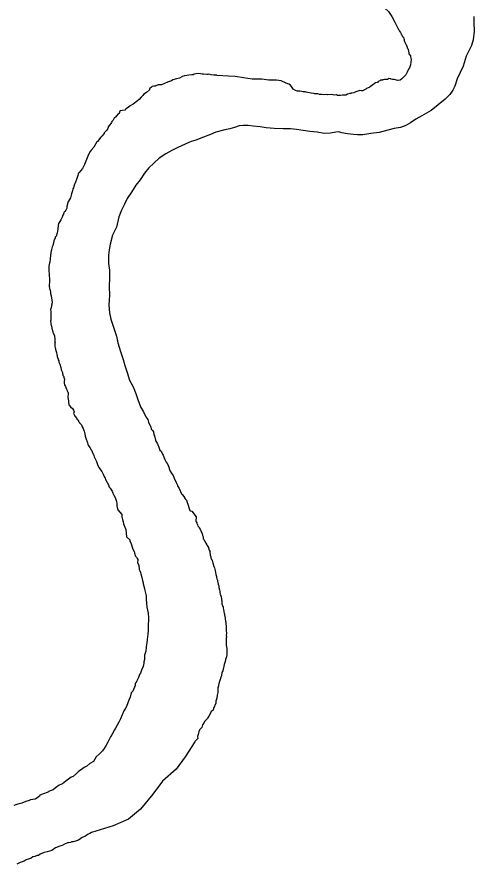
# Model space of a CAD drawing. Extents: x -939622 to -934222, y 1383701 to 1385301.
# Drawn here: x -936021.85 to -936016.47, y 1384104.1 to 1384114.08 of the extents above; entities that cross this region are included whole.
import ezdxf

# ---------------------------------------------------------------- set-up
doc = ezdxf.new("R2010")
doc.units = 0
doc.layers.add('Level 9', color=7, linetype='Continuous')

msp = doc.modelspace()

# ---------------------------------------------------------------- linework, layer by layer
at = {"layer": 'Level 9'}
for points in [[(-936017.5511, 1384114.2263), (-936017.518, 1384114.1813), (-936017.4731, 1384114.1411), (-936017.4328, 1384114.0843), (-936017.3973, 1384114.018), (-936017.3561, 1384113.9304)], [(-936016.4706, 1384114.0837), (-936016.4673, 1384114.0086), (-936016.466, 1384113.9123), (-936016.4765, 1384113.8094), (-936016.4975, 1384113.7422), (-936016.5581, 1384113.616), (-936016.595, 1384113.4999), (-936016.6306, 1384113.423), (-936016.6634, 1384113.3493), (-936016.6927, 1384113.2636), (-936016.7177, 1384113.2173), (-936016.7514, 1384113.1646), (-936016.806, 1384113.108), (-936016.8903, 1384113.044), (-936016.9715, 1384112.9771), (-936017.0798, 1384112.9121), (-936017.1533, 1384112.8757), (-936017.2145, 1384112.8308), (-936017.2703, 1384112.8012), (-936017.3323, 1384112.7774), (-936017.4069, 1384112.765), (-936017.4811, 1384112.7437), (-936017.5851, 1384112.718), (-936017.6807, 1384112.7047), (-936017.7762, 1384112.6884), (-936017.8394, 1384112.6916), (-936017.8877, 1384112.6955), (-936017.9571, 1384112.7015), (-936018.0237, 1384112.7136), (-936018.0602, 1384112.724), (-936018.0961, 1384112.7194), (-936018.1557, 1384112.7077), (-936018.2308, 1384112.7074), (-936018.3126, 1384112.7218), (-936018.4001, 1384112.73), (-936018.4788, 1384112.7416), (-936018.5574, 1384112.7532), (-936018.6268, 1384112.7591), (-936018.7141, 1384112.7613), (-936018.8193, 1384112.7626), (-936018.913, 1384112.7735), (-936018.9855, 1384112.7824), (-936019.0671, 1384112.7938), (-936019.1275, 1384112.8002), (-936019.1846, 1384112.8006), (-936019.2325, 1384112.7955), (-936019.2858, 1384112.7781), (-936019.3421, 1384112.7605), (-936019.4017, 1384112.7488), (-936019.5058, 1384112.7231), (-936019.5706, 1384112.6931), (-936019.6534, 1384112.6624), (-936019.745, 1384112.6282), (-936019.7983, 1384112.6107), (-936019.8691, 1384112.5805), (-936019.9545, 1384112.5406), (-936020.025, 1384112.5043), (-936020.0954, 1384112.465), (-936020.1744, 1384112.4163), (-936020.2378, 1384112.3563), (-936020.2954, 1384112.2995), (-936020.3468, 1384112.237), (-936020.4004, 1384112.1593), (-936020.4487, 1384112.0969)], [(-936017.3561, 1384113.9304), (-936017.35, 1384113.9212), (-936017.3436, 1384113.9125), (-936017.3338, 1384113.8948), (-936017.3274, 1384113.8861), (-936017.3241, 1384113.8802), (-936017.3206, 1384113.8683), (-936017.3112, 1384113.8597), (-936017.3107, 1384113.8477), (-936017.3013, 1384113.839), (-936017.2983, 1384113.8392), (-936017.2943, 1384113.8183), (-936017.2912, 1384113.8154), (-936017.2875, 1384113.8005), (-936017.284, 1384113.7886), (-936017.2673, 1384113.7502), (-936017.2611, 1384113.7475), (-936017.2609, 1384113.7414), (-936017.2539, 1384113.7207), (-936017.2537, 1384113.7147), (-936017.2473, 1384113.7059), (-936017.2437, 1384113.694), (-936017.233, 1384113.6553), (-936017.2325, 1384113.6433), (-936017.2164, 1384113.6199), (-936017.2161, 1384113.6139), (-936017.214, 1384113.6082)], [(-936017.214, 1384113.6082), (-936017.208, 1384113.5755), (-936017.2104, 1384113.5448), (-936017.2151, 1384113.514), (-936017.2269, 1384113.4785), (-936017.2364, 1384113.4644)], [(-936019.7077, 1384113.413), (-936019.7375, 1384113.4086), (-936019.7614, 1384113.4046), (-936019.7731, 1384113.398), (-936019.7911, 1384113.3972), (-936019.824, 1384113.3928), (-936019.8479, 1384113.3887), (-936019.8777, 1384113.3844), (-936019.9045, 1384113.3771), (-936019.9072, 1384113.371), (-936019.9366, 1384113.3576), (-936019.9724, 1384113.35), (-936020.0138, 1384113.3361), (-936020.0314, 1384113.3263), (-936020.0522, 1384113.3194), (-936020.067, 1384113.3157), (-936020.0788, 1384113.3092), (-936020.1111, 1384113.2927), (-936020.1465, 1384113.2791), (-936020.1797, 1384113.2806), (-936020.1857, 1384113.2803), (-936020.1887, 1384113.2802), (-936020.2151, 1384113.267), (-936020.224, 1384113.2636), (-936020.236, 1384113.263), (-936020.2569, 1384113.2591), (-936020.2654, 1384113.2497), (-936020.2858, 1384113.2337), (-936020.2886, 1384113.2306), (-936020.2884, 1384113.2246), (-936020.2881, 1384113.2186), (-936020.3228, 1384113.1869), (-936020.3551, 1384113.1704), (-936020.3693, 1384113.1517), (-936020.3865, 1384113.1329), (-936020.4094, 1384113.1077), (-936020.4296, 1384113.0888), (-936020.482, 1384113.0503), (-936020.4909, 1384113.0469), (-936020.5172, 1384113.0307), (-936020.5404, 1384113.0116), (-936020.558, 1384113.0018), (-936020.5667, 1384112.9953), (-936020.5781, 1384112.9798), (-936020.6349, 1384112.9742), (-936020.6376, 1384112.9681), (-936020.6454, 1384112.9406), (-936020.6573, 1384112.9371), (-936020.6887, 1384112.8996), (-936020.7003, 1384112.89), (-936020.7062, 1384112.8867), (-936020.7171, 1384112.8622), (-936020.7314, 1384112.8465), (-936020.7369, 1384112.8342), (-936020.7454, 1384112.8217), (-936020.768, 1384112.7906), (-936020.771, 1384112.7905), (-936020.7788, 1384112.763), (-936020.79, 1384112.7445), (-936020.8217, 1384112.7129), (-936020.8243, 1384112.7038), (-936020.8501, 1384112.6755), (-936020.8615, 1384112.663), (-936020.9013, 1384112.61), (-936020.9101, 1384112.6066), (-936020.9435, 1384112.5449), (-936020.978, 1384112.5102), (-936020.9863, 1384112.4948), (-936021.0057, 1384112.4578), (-936021.022, 1384112.4179), (-936021.0546, 1384112.3411), (-936021.063, 1384112.3257), (-936021.0796, 1384112.2948), (-936021.1166, 1384112.248), (-936021.1252, 1384112.2386), (-936021.1385, 1384112.1989), (-936021.149, 1384112.1653), (-936021.1596, 1384112.1317), (-936021.1677, 1384112.1132), (-936021.1706, 1384112.1101), (-936021.1836, 1384112.0643), (-936021.1922, 1384112.0549), (-936021.1971, 1384112.0306), (-936021.2075, 1384111.994), (-936021.2205, 1384111.9482), (-936021.2428, 1384111.9081), (-936021.2457, 1384111.9049), (-936021.261, 1384111.844), (-936021.2632, 1384111.8258), (-936021.2743, 1384111.8043), (-936021.2855, 1384111.7857), (-936021.2971, 1384111.7761), (-936021.3021, 1384111.7548), (-936021.3106, 1384111.7424), (-936021.3187, 1384111.721), (-936021.3323, 1384111.6902), (-936021.3434, 1384111.6687), (-936021.3603, 1384111.6438), (-936021.3655, 1384111.6255), (-936021.3696, 1384111.5832), (-936021.3742, 1384111.5498)], [(-936019.4956, 1384113.3893), (-936019.4963, 1384113.3892), (-936019.4964, 1384113.3922), (-936019.5205, 1384113.3942), (-936019.5237, 1384113.3971), (-936019.5325, 1384113.3936), (-936019.5626, 1384113.3953), (-936019.59, 1384113.4031), (-936019.6019, 1384113.3996), (-936019.6139, 1384113.3991), (-936019.6532, 1384113.4034), (-936019.6683, 1384113.4057), (-936019.6864, 1384113.4079), (-936019.7077, 1384113.413)], [(-936017.2364, 1384113.4644), (-936017.253, 1384113.4288), (-936017.2695, 1384113.3957), (-936017.2932, 1384113.372), (-936017.3169, 1384113.3507), (-936017.3382, 1384113.3341), (-936017.3669, 1384113.3303)], [(-936018.6298, 1384113.2756), (-936018.648, 1384113.2856), (-936018.6788, 1384113.2975), (-936018.7379, 1384113.3259), (-936018.7923, 1384113.333), (-936018.8846, 1384113.3353), (-936018.9651, 1384113.3472), (-936019.0787, 1384113.3472), (-936019.1828, 1384113.3614), (-936019.2798, 1384113.3779), (-936019.3579, 1384113.3827), (-936019.4956, 1384113.3893)], [(-936017.3669, 1384113.3303), (-936017.378, 1384113.3326), (-936017.3902, 1384113.3381), (-936017.3932, 1384113.338), (-936017.4055, 1384113.3434), (-936017.4265, 1384113.3425), (-936017.4416, 1384113.3449), (-936017.4448, 1384113.3477), (-936017.4539, 1384113.3503), (-936017.472, 1384113.3525), (-936017.4808, 1384113.3461), (-936017.4805, 1384113.3401), (-936017.5166, 1384113.3415), (-936017.5226, 1384113.3413), (-936017.5405, 1384113.3375), (-936017.5403, 1384113.3344), (-936017.5583, 1384113.3336), (-936017.5673, 1384113.3332), (-936017.5761, 1384113.3268), (-936017.5937, 1384113.317), (-936017.6053, 1384113.3075), (-936017.6261, 1384113.3035), (-936017.6581, 1384113.278), (-936017.6842, 1384113.2588), (-936017.696, 1384113.2522), (-936017.6988, 1384113.2491), (-936017.7136, 1384113.2424), (-936017.7313, 1384113.2356), (-936017.74, 1384113.2292)], [(-936018.493, 1384113.1988), (-936018.5178, 1384113.2052), (-936018.5462, 1384113.2052), (-936018.5675, 1384113.2123), (-936018.5959, 1384113.2265), (-936018.6101, 1384113.2454), (-936018.6298, 1384113.2756)], [(-936017.74, 1384113.2292), (-936017.7546, 1384113.2195), (-936017.7782, 1384113.2094), (-936017.7842, 1384113.2092), (-936017.7932, 1384113.2088), (-936017.8114, 1384113.211), (-936017.8232, 1384113.2074), (-936017.847, 1384113.2004), (-936017.8764, 1384113.187), (-936017.8823, 1384113.1837), (-936017.9121, 1384113.1794), (-936017.918, 1384113.1761), (-936017.93, 1384113.1756), (-936017.9567, 1384113.1684), (-936017.9772, 1384113.1554), (-936018.0043, 1384113.1572), (-936018.0163, 1384113.1567), (-936018.0402, 1384113.1526), (-936018.0733, 1384113.1542), (-936018.0856, 1384113.1596), (-936018.1066, 1384113.1587), (-936018.1277, 1384113.1608), (-936018.1488, 1384113.1629), (-936018.1938, 1384113.1609), (-936018.203, 1384113.1635), (-936018.227, 1384113.1624), (-936018.2632, 1384113.1668), (-936018.2872, 1384113.1658), (-936018.3055, 1384113.171), (-936018.3236, 1384113.1732), (-936018.3446, 1384113.1723), (-936018.3537, 1384113.1749), (-936018.384, 1384113.1795), (-936018.4446, 1384113.1919), (-936018.4476, 1384113.1918), (-936018.4568, 1384113.1944), (-936018.4779, 1384113.1965), (-936018.493, 1384113.1988)], [(-936020.4487, 1384112.0969), (-936020.5021, 1384112.0132), (-936020.5529, 1384111.9387), (-936020.5831, 1384111.8741), (-936020.619, 1384111.8032), (-936020.6486, 1384111.7236), (-936020.6792, 1384111.6017), (-936020.7232, 1384111.5094), (-936020.7516, 1384111.4027), (-936020.7636, 1384111.3359), (-936020.7728, 1384111.2723), (-936020.7715, 1384111.1759), (-936020.7619, 1384111.095), (-936020.7612, 1384111.0107), (-936020.7623, 1384110.8992), (-936020.761, 1384110.8029), (-936020.7678, 1384110.6851), (-936020.7608, 1384110.5951), (-936020.7453, 1384110.5174), (-936020.7076, 1384110.4107), (-936020.6794, 1384110.3186), (-936020.661, 1384110.2411), (-936020.6323, 1384110.1369), (-936020.601, 1384110.0419), (-936020.58, 1384109.9736), (-936020.5522, 1384109.8904), (-936020.5241, 1384109.7983), (-936020.4817, 1384109.7219), (-936020.4445, 1384109.6302), (-936020.427, 1384109.5737), (-936020.3961, 1384109.4877), (-936020.3603, 1384109.4261), (-936020.3308, 1384109.3701)], [(-936021.3742, 1384111.5498), (-936021.3765, 1384111.5347), (-936021.3896, 1384111.4919), (-936021.3984, 1384111.4855), (-936021.4007, 1384111.4703), (-936021.4063, 1384111.461), (-936021.4144, 1384111.4396), (-936021.4193, 1384111.4153), (-936021.4271, 1384111.3878), (-936021.4353, 1384111.3694), (-936021.443, 1384111.3389), (-936021.4505, 1384111.3055), (-936021.4504, 1384111.3025), (-936021.4549, 1384111.2691), (-936021.4593, 1384111.2328), (-936021.4633, 1384111.1874), (-936021.466, 1384111.1813), (-936021.4763, 1384111.1417), (-936021.4758, 1384111.1296), (-936021.4739, 1384111.0876), (-936021.4722, 1384111.0485), (-936021.4712, 1384111.0274), (-936021.4669, 1384110.9975), (-936021.4662, 1384110.9825), (-936021.4654, 1384110.9644), (-936021.465, 1384110.9554), (-936021.4696, 1384110.9221), (-936021.4692, 1384110.9131), (-936021.4686, 1384110.901), (-936021.4716, 1384110.9009), (-936021.4642, 1384110.8681), (-936021.4643, 1384110.8711), (-936021.457, 1384110.8413), (-936021.4567, 1384110.8353), (-936021.4566, 1384110.8323), (-936021.456, 1384110.8203), (-936021.4488, 1384110.7935), (-936021.4406, 1384110.7426), (-936021.4364, 1384110.7157), (-936021.4362, 1384110.7127), (-936021.4442, 1384110.6883), (-936021.4412, 1384110.6884), (-936021.441, 1384110.6854), (-936021.4436, 1384110.6762), (-936021.451, 1384110.6398), (-936021.454, 1384110.6396), (-936021.4535, 1384110.6276), (-936021.4528, 1384110.6126), (-936021.4515, 1384110.5825), (-936021.4508, 1384110.5675), (-936021.4498, 1384110.5434), (-936021.4492, 1384110.5314), (-936021.4509, 1384110.5012), (-936021.4538, 1384110.4981), (-936021.4524, 1384110.468), (-936021.4522, 1384110.462), (-936021.4484, 1384110.4441), (-936021.4452, 1384110.4412), (-936021.438, 1384110.4144), (-936021.4379, 1384110.4114), (-936021.4378, 1384110.4084), (-936021.4375, 1384110.4024), (-936021.4344, 1384110.3995), (-936021.4269, 1384110.3667), (-936021.4235, 1384110.3578), (-936021.4099, 1384110.3223), (-936021.4094, 1384110.3103), (-936021.4056, 1384110.2924), (-936021.4048, 1384110.2743), (-936021.4034, 1384110.2443), (-936021.4004, 1384110.2444), (-936021.4029, 1384110.2322), (-936021.4025, 1384110.2232), (-936021.4048, 1384110.2081), (-936021.4004, 1384110.1751), (-936021.3972, 1384110.1722), (-936021.3967, 1384110.1602), (-936021.3831, 1384110.1247), (-936021.382, 1384110.1006), (-936021.3755, 1384110.0889), (-936021.3785, 1384110.0887), (-936021.3751, 1384110.0799), (-936021.3716, 1384110.068), (-936021.368, 1384110.0561), (-936021.3649, 1384110.0532), (-936021.3644, 1384110.0412), (-936021.3577, 1384110.0264), (-936021.3576, 1384110.0234), (-936021.357, 1384110.0114), (-936021.3504, 1384109.9966), (-936021.347, 1384109.9877), (-936021.3332, 1384109.9492), (-936021.329, 1384109.9223), (-936021.3126, 1384109.8898), (-936021.3118, 1384109.8718), (-936021.3088, 1384109.8719), (-936021.3081, 1384109.8569), (-936021.2984, 1384109.8423), (-936021.2979, 1384109.8303), (-936021.2944, 1384109.8184), (-936021.2912, 1384109.8155)], [(-936021.2912, 1384109.8155), (-936021.2956, 1384109.7791), (-936021.295, 1384109.7641), (-936021.2948, 1384109.7611), (-936021.2914, 1384109.7522), (-936021.2912, 1384109.7462), (-936021.2782, 1384109.7257), (-936021.2747, 1384109.7138), (-936021.2679, 1384109.696), (-936021.2648, 1384109.6932), (-936021.2581, 1384109.6784), (-936021.255, 1384109.6755), (-936021.258, 1384109.6754), (-936021.2513, 1384109.6606), (-936021.2449, 1384109.6519)], [(-936021.2451, 1384109.5886), (-936021.2449, 1384109.6519)], [(-936021.2451, 1384109.5886), (-936021.2431, 1384109.5435), (-936021.2387, 1384109.5106), (-936021.229, 1384109.496), (-936021.2196, 1384109.4873), (-936021.1977, 1384109.4672), (-936021.1847, 1384109.4467), (-936021.1779, 1384109.4289), (-936021.183, 1384109.4076), (-936021.1796, 1384109.3987), (-936021.1664, 1384109.3722), (-936021.1443, 1384109.3491), (-936021.1439, 1384109.3401), (-936021.1345, 1384109.3315), (-936021.1315, 1384109.3316), (-936021.1253, 1384109.3258), (-936021.1251, 1384109.3228), (-936021.1247, 1384109.3138), (-936021.1152, 1384109.3022), (-936021.1119, 1384109.2963), (-936021.1057, 1384109.2906), (-936021.093, 1384109.2761), (-936021.0899, 1384109.2732), (-936021.0828, 1384109.2494), (-936021.07, 1384109.2319), (-936021.063, 1384109.2081), (-936021.0566, 1384109.1994), (-936021.0492, 1384109.1696), (-936021.0479, 1384109.1395), (-936021.0378, 1384109.1159), (-936021.0344, 1384109.107), (-936021.024, 1384109.0743), (-936021.0206, 1384109.0654), (-936021.0165, 1384109.0415), (-936021.0101, 1384109.0328), (-936020.9909, 1384109.0065), (-936020.9747, 1384108.9801), (-936020.9716, 1384108.9772), (-936020.9543, 1384108.9268), (-936020.9482, 1384108.9241), (-936020.9446, 1384108.9122), (-936020.941, 1384108.8973), (-936020.9144, 1384108.8412), (-936020.8974, 1384108.7968), (-936020.8811, 1384108.7674), (-936020.8651, 1384108.744), (-936020.8491, 1384108.7236), (-936020.8391, 1384108.7), (-936020.8324, 1384108.6852), (-936020.8192, 1384108.6587), (-936020.8127, 1384108.6469), (-936020.8059, 1384108.6292), (-936020.7731, 1384108.5674), (-936020.7629, 1384108.5407), (-936020.7503, 1384108.5292), (-936020.7277, 1384108.4941), (-936020.7207, 1384108.4703), (-936020.7106, 1384108.4466), (-936020.6943, 1384108.4172), (-936020.6873, 1384108.3965), (-936020.6773, 1384108.3728), (-936020.6731, 1384108.3459), (-936020.6719, 1384108.3188), (-936020.6681, 1384108.3009), (-936020.6638, 1384108.271), (-936020.6164, 1384108.2189), (-936020.6152, 1384108.1918), (-936020.6077, 1384108.159), (-936020.6005, 1384108.1322), (-936020.5964, 1384108.1083), (-936020.5797, 1384108.0699), (-936020.5694, 1384108.0402), (-936020.5595, 1384107.9533)], [(-936020.3308, 1384109.3701), (-936020.3082, 1384109.335), (-936020.3009, 1384109.3052), (-936020.294, 1384109.2844), (-936020.2778, 1384109.258), (-936020.264, 1384109.2195), (-936020.2576, 1384109.2107), (-936020.2515, 1384109.208), (-936020.2482, 1384109.2021), (-936020.2417, 1384109.1903), (-936020.2372, 1384109.1574), (-936020.2306, 1384109.1426), (-936020.2194, 1384109.0949), (-936020.2129, 1384109.0832), (-936020.1968, 1384109.0598), (-936020.1899, 1384109.039), (-936020.1831, 1384109.0213), (-936020.176, 1384108.9975), (-936020.1661, 1384108.9768), (-936020.1534, 1384108.9623), (-936020.1369, 1384108.9269), (-936020.1275, 1384108.9183), (-936020.117, 1384108.8856), (-936020.1071, 1384108.865), (-936020.0907, 1384108.8356), (-936020.0809, 1384108.8179), (-936020.0778, 1384108.8151), (-936020.0609, 1384108.7737), (-936020.0537, 1384108.7469), (-936020.0439, 1384108.7292), (-936020.0245, 1384108.697), (-936020.0085, 1384108.6766), (-936020.0017, 1384108.6588), (-936019.9982, 1384108.6469), (-936019.9748, 1384108.5937), (-936019.9617, 1384108.5702), (-936019.9581, 1384108.5553), (-936019.9386, 1384108.523), (-936019.9118, 1384108.461), (-936019.9024, 1384108.4524), (-936019.8802, 1384108.4262), (-936019.88, 1384108.4202), (-936019.8702, 1384108.4026), (-936019.8544, 1384108.3852), (-936019.8442, 1384108.3586), (-936019.8372, 1384108.3378), (-936019.8201, 1384108.2903), (-936019.8129, 1384108.2636), (-936019.8098, 1384108.2607), (-936019.7915, 1384108.2555), (-936019.7727, 1384108.2382), (-936019.7535, 1384108.212), (-936019.7375, 1384108.1886), (-936019.7413, 1384108.1402), (-936019.7409, 1384108.1312), (-936019.7314, 1384108.1196), (-936019.7313, 1384108.1166), (-936019.7311, 1384108.1136), (-936019.7277, 1384108.1047), (-936019.7213, 1384108.0959), (-936019.7243, 1384108.0958), (-936019.7207, 1384108.0809), (-936019.7114, 1384108.0753), (-936019.7047, 1384108.0605), (-936019.6921, 1384108.046), (-936019.6685, 1384107.9898), (-936019.6653, 1384107.984), (-936019.6646, 1384107.9689), (-936019.6579, 1384107.9542), (-936019.657, 1384107.9331), (-936019.6506, 1384107.9244), (-936019.631, 1384107.8891), (-936019.6246, 1384107.8803), (-936019.6117, 1384107.8598), (-936019.6084, 1384107.8539), (-936019.6017, 1384107.8392), (-936019.5952, 1384107.8274), (-936019.5951, 1384107.8244), (-936019.5885, 1384107.8127), (-936019.5884, 1384107.8096), (-936019.5879, 1384107.7976), (-936019.5751, 1384107.7801), (-936019.5782, 1384107.783), (-936019.5774, 1384107.765), (-936019.5695, 1384107.7231), (-936019.5665, 1384107.7233), (-936019.5659, 1384107.7082), (-936019.5589, 1384107.6875), (-936019.5525, 1384107.6787), (-936019.5458, 1384107.6609), (-936019.5421, 1384107.646), (-936019.5388, 1384107.6402), (-936019.5387, 1384107.6371), (-936019.5384, 1384107.6311), (-936019.5314, 1384107.6073), (-936019.5246, 1384107.5896), (-936019.5209, 1384107.5747), (-936019.5172, 1384107.5598), (-936019.5091, 1384107.5119), (-936019.499, 1384107.4883), (-936019.4985, 1384107.4763)], [(-936020.5595, 1384107.9533), (-936020.5219, 1384107.9188), (-936020.5214, 1384107.9068), (-936020.5048, 1384107.8714), (-936020.5014, 1384107.8625), (-936020.494, 1384107.8327), (-936020.4905, 1384107.8208), (-936020.484, 1384107.8091), (-936020.4708, 1384107.7825), (-936020.464, 1384107.7648), (-936020.4565, 1384107.732), (-936020.4407, 1384107.7146), (-936020.4341, 1384107.6998), (-936020.4275, 1384107.6881), (-936020.4273, 1384107.6821), (-936020.4289, 1384107.6519), (-936020.4187, 1384107.6252), (-936020.4155, 1384107.6193), (-936020.4103, 1384107.5714), (-936020.4035, 1384107.5536), (-936020.3937, 1384107.536), (-936020.3899, 1384107.518), (-936020.3827, 1384107.4913), (-936020.3715, 1384107.4406), (-936020.3643, 1384107.4138), (-936020.3637, 1384107.4017), (-936020.3492, 1384107.3452), (-936020.3451, 1384107.3212), (-936020.3275, 1384107.2618), (-936020.3273, 1384107.2588), (-936020.3285, 1384107.2165), (-936020.3236, 1384107.1746), (-936020.3185, 1384107.1266), (-936020.3139, 1384107.0907), (-936020.3033, 1384107.055), (-936020.3009, 1384107.0009), (-936020.3023, 1384106.9647), (-936020.3037, 1384106.9285), (-936020.3044, 1384106.8772), (-936020.3062, 1384106.8501), (-936020.3103, 1384106.8077), (-936020.3167, 1384106.7472), (-936020.3207, 1384106.7018), (-936020.323, 1384106.6867), (-936020.3277, 1384106.6563), (-936020.3315, 1384106.608), (-936020.3475, 1384106.5621), (-936020.3462, 1384106.532), (-936020.3483, 1384106.5108), (-936020.3561, 1384106.4834), (-936020.3553, 1384106.4653), (-936020.3627, 1384106.4289), (-936020.3817, 1384106.3828), (-936020.3952, 1384106.3491), (-936020.4065, 1384106.3335), (-936020.4171, 1384106.2999), (-936020.4393, 1384106.2598), (-936020.4501, 1384106.2322), (-936020.4561, 1384106.2319), (-936020.4579, 1384106.2047), (-936020.485, 1384106.1373), (-936020.5052, 1384106.1183), (-936020.5149, 1384106.0667), (-936020.5343, 1384106.0297), (-936020.545, 1384105.9991), (-936020.5581, 1384105.9563), (-936020.5749, 1384105.9285), (-936020.5918, 1384105.9036), (-936020.6108, 1384105.8576), (-936020.6298, 1384105.8116), (-936020.6521, 1384105.7714), (-936020.6716, 1384105.7374), (-936020.688, 1384105.7005), (-936020.7022, 1384105.6818), (-936020.7271, 1384105.6325), (-936020.7466, 1384105.5985), (-936020.7799, 1384105.5368), (-936020.7994, 1384105.5028), (-936020.8217, 1384105.4627), (-936020.8415, 1384105.4347), (-936020.8818, 1384105.3937), (-936020.9166, 1384105.3651), (-936020.9502, 1384105.3094), (-936020.9912, 1384105.2865), (-936021.0259, 1384105.2548), (-936021.0582, 1384105.2383), (-936021.0903, 1384105.2158), (-936021.1195, 1384105.1964), (-936021.1482, 1384105.1681), (-936021.1888, 1384105.1331), (-936021.2124, 1384105.123), (-936021.2444, 1384105.1005), (-936021.2735, 1384105.0782), (-936021.3142, 1384105.0462), (-936021.3525, 1384105.0295), (-936021.3961, 1384104.9974), (-936021.4252, 1384104.975), (-936021.4608, 1384104.9644), (-936021.4929, 1384104.9419), (-936021.5818, 1384104.9139), (-936021.5842, 1384104.9017)], [(-936019.4985, 1384107.4763), (-936019.4948, 1384107.4614), (-936019.4914, 1384107.4525), (-936019.488, 1384107.4436), (-936019.4876, 1384107.4346), (-936019.4838, 1384107.4167), (-936019.48, 1384107.3988), (-936019.4765, 1384107.3869), (-936019.4731, 1384107.378), (-936019.4727, 1384107.369), (-936019.4723, 1384107.36), (-936019.465, 1384107.3302), (-936019.4613, 1384107.3153), (-936019.4609, 1384107.3062), (-936019.4566, 1384107.2763), (-936019.4534, 1384107.2734), (-936019.4462, 1384107.2467), (-936019.4423, 1384107.2257), (-936019.4418, 1384107.2137), (-936019.4382, 1384107.2018), (-936019.4376, 1384107.1868), (-936019.4366, 1384107.1658), (-936019.4263, 1384107.1361), (-936019.4232, 1384107.1332), (-936019.4195, 1384107.1183), (-936019.4194, 1384107.1153), (-936019.4156, 1384107.0974), (-936019.4116, 1384107.0765), (-936019.4076, 1384107.0526), (-936019.4043, 1384107.0467), (-936019.4039, 1384107.0377), (-936019.396, 1384106.9959), (-936019.3958, 1384106.9898), (-936019.3946, 1384106.9628), (-936019.3909, 1384106.9479), (-936019.3906, 1384106.9419), (-936019.3901, 1384106.9299), (-936019.3859, 1384106.9029), (-936019.3851, 1384106.8849), (-936019.384, 1384106.8608), (-936019.387, 1384106.8607), (-936019.3862, 1384106.8427), (-936019.3826, 1384106.8278), (-936019.3823, 1384106.8218), (-936019.3841, 1384106.7946), (-936019.3836, 1384106.7826), (-936019.3829, 1384106.7675), (-936019.3858, 1384106.7644), (-936019.3847, 1384106.7403), (-936019.3844, 1384106.7343), (-936019.3869, 1384106.7222), (-936019.3864, 1384106.7101), (-936019.385, 1384106.6801), (-936019.3772, 1384106.6383), (-936019.3761, 1384106.6142), (-936019.3786, 1384106.602), (-936019.3772, 1384106.572), (-936019.377, 1384106.566), (-936019.3872, 1384106.5264), (-936019.393, 1384106.5201), (-936019.3928, 1384106.5171), (-936019.3953, 1384106.5049), (-936019.3975, 1384106.4867), (-936019.403, 1384106.4745), (-936019.4109, 1384106.45), (-936019.4257, 1384106.3771), (-936019.4312, 1384106.3648), (-936019.4368, 1384106.3555), (-936019.4412, 1384106.3191), (-936019.441, 1384106.3161), (-936019.4495, 1384106.3037), (-936019.4572, 1384106.2732), (-936019.4652, 1384106.2518), (-936019.473, 1384106.2243), (-936019.4754, 1384106.2092), (-936019.478, 1384106.2), (-936019.4829, 1384106.1757), (-936019.4835, 1384106.1215), (-936019.491, 1384106.088), (-936019.4956, 1384106.0547), (-936019.5061, 1384106.0211), (-936019.508, 1384105.9969), (-936019.5352, 1384105.9324), (-936019.5404, 1384105.9141), (-936019.5607, 1384105.8982), (-936019.5745, 1384105.8704), (-936019.5913, 1384105.8426), (-936019.6053, 1384105.8179), (-936019.611, 1384105.8116), (-936019.6225, 1384105.799), (-936019.6397, 1384105.7802), (-936019.6509, 1384105.7616), (-936019.6649, 1384105.7399), (-936019.6726, 1384105.7095), (-936019.6899, 1384105.6936), (-936019.6984, 1384105.6812), (-936019.7093, 1384105.6566), (-936019.717, 1384105.6262), (-936019.7219, 1384105.6018), (-936019.721, 1384105.5808), (-936019.7208, 1384105.5778)], [(-936019.7566, 1384105.5411), (-936019.8699, 1384105.3639), (-936019.974, 1384105.2171), (-936020.135, 1384105.0752), (-936020.2485, 1384104.9237), (-936020.3953, 1384104.7486), (-936020.5372, 1384104.6303), (-936020.7171, 1384104.5498), (-936020.971, 1384104.4729)], [(-936019.7208, 1384105.5778), (-936019.7525, 1384105.5463), (-936019.7566, 1384105.5411)], [(-936021.5842, 1384104.9017), (-936021.6162, 1384104.8762), (-936021.6366, 1384104.8632), (-936021.6905, 1384104.8578), (-936021.7052, 1384104.8512), (-936021.7437, 1384104.8374), (-936021.7939, 1384104.8171), (-936021.8385, 1384104.8061), (-936021.8889, 1384104.7918)], [(-936020.971, 1384104.4729), (-936020.9907, 1384104.4612), (-936021.0114, 1384104.4542), (-936021.0289, 1384104.4414), (-936021.0492, 1384104.4254), (-936021.0817, 1384104.4119), (-936021.0993, 1384104.4021), (-936021.1254, 1384104.3829), (-936021.1609, 1384104.3693), (-936021.1876, 1384104.3621), (-936021.2026, 1384104.3614), (-936021.2204, 1384104.3546), (-936021.2412, 1384104.3506), (-936021.2562, 1384104.35), (-936021.2916, 1384104.3334), (-936021.318, 1384104.3201), (-936021.3447, 1384104.3129), (-936021.3949, 1384104.2926), (-936021.4386, 1384104.2606), (-936021.4653, 1384104.2534), (-936021.495, 1384104.246), (-936021.5278, 1384104.2385), (-936021.575, 1384104.2184), (-936021.5953, 1384104.2024), (-936021.6133, 1384104.2016), (-936021.6399, 1384104.1914), (-936021.6636, 1384104.1843), (-936021.6809, 1384104.1685), (-936021.7077, 1384104.1613), (-936021.7403, 1384104.1508), (-936021.7666, 1384104.1346), (-936021.8109, 1384104.1175), (-936021.8522, 1384104.1006)]]:
    msp.add_lwpolyline(points, dxfattribs=at)

doc.saveas('drawing.dxf')
